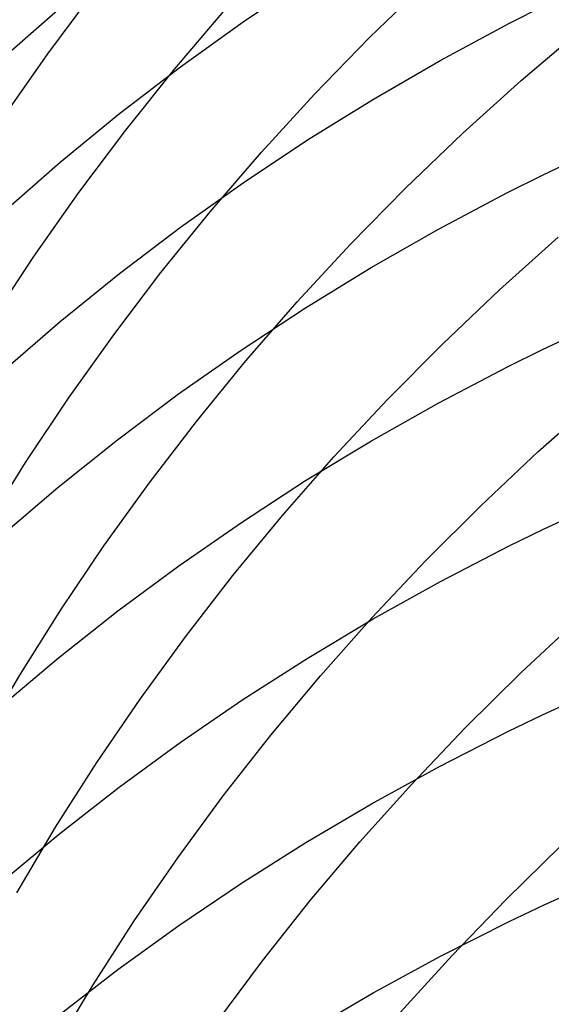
# Model space of a CAD drawing. Extents: x -383 to 1849, y -1185 to -529.
# Tile 590 of 656: x 401.47 to 404.67, y -934.44 to -928.51. Entities that reach past the tile are written whole.
import ezdxf

# ---------------------------------------------------------------- set-up
doc = ezdxf.new("R2010")
doc.units = 0
doc.layers.add('PREDEFINITO', color=7, linetype='CONTINUOUS')

msp = doc.modelspace()

# ---------------------------------------------------------------- linework, layer by layer
at = {"layer": 'PREDEFINITO'}
for p, q in [((402.8138, -928.5234, 623.4692), (403.2011, -928.263, 623.6142)), ((403.5748, -928.6185, 529.8164), (403.9172, -928.287, 529.6964)), ((401.6352, -928.7177, 534.0191), (401.9186, -928.3382, 533.8855)), ((401.4195, -928.6942, 621.1307), (401.7612, -928.3963, 621.2908)), ((404.4179, -928.5328, 625.7533), (404.6284, -928.4264, 625.8143)), ((402.4016, -928.8066, 531.9753), (402.7093, -928.4456, 531.8448)), ((402.4362, -928.795, 623.3175), (402.8138, -928.5234, 623.4692)), ((404.0034, -928.7552, 625.6253), (404.4179, -928.5328, 625.7533)), ((404.4887, -928.8771, 527.809), (404.8525, -928.5679, 527.6961)), ((403.2434, -928.9595, 529.942), (403.5748, -928.6185, 529.8164)), ((401.3644, -929.1048, 534.1571), (401.6352, -928.7177, 534.0191)), ((403.5977, -928.9896, 625.4897), (404.0034, -928.7552, 625.6253)), ((402.0685, -929.0772, 623.1594), (402.4362, -928.795, 623.3175)), ((402.1059, -929.1759, 532.1106), (402.4016, -928.8066, 531.9753)), ((404.1352, -929.1965, 527.928), (404.4887, -928.8771, 527.809)), ((402.9232, -929.3096, 530.0729), (403.2434, -928.9595, 529.942)), ((403.201, -929.2358, 625.3468), (403.5977, -928.9896, 625.4897)), ((401.7112, -929.3697, 622.9951), (402.0685, -929.0772, 623.1594)), ((401.8223, -929.5531, 532.2505), (402.1059, -929.1759, 532.1106)), ((403.7922, -929.5257, 528.0529), (404.1352, -929.1965, 527.928)), ((402.8137, -929.4933, 625.1967), (403.201, -929.2358, 625.3468)), ((402.6145, -929.6682, 530.209), (402.9232, -929.3096, 530.0729)), ((401.3644, -929.6721, 622.8247), (401.7112, -929.3697, 622.9951)), ((404.6159, -929.4479, 627.5399), (404.8285, -929.3459, 627.6009)), ((402.436, -929.7618, 625.0397), (402.8137, -929.4933, 625.1967)), ((404.4054, -929.5531, 627.4768), (404.6159, -929.4479, 627.5399)), ((401.5513, -929.9377, 532.3949), (401.8223, -929.5531, 532.2505)), ((403.4602, -929.8642, 528.1835), (403.7922, -929.5257, 528.0529)), ((403.9908, -929.7727, 627.3446), (404.4054, -929.5531, 627.4768)), ((402.3177, -930.0351, 530.3501), (402.6145, -929.6682, 530.209)), ((402.0684, -930.0408, 624.8761), (402.436, -929.7618, 625.0397)), ((403.5851, -930.0042, 627.2045), (403.9908, -929.7727, 627.3446)), ((404.3573, -930.1391, 526.1781), (404.7114, -929.8221, 526.0546)), ((403.1393, -930.2117, 528.3197), (403.4602, -929.8642, 528.1835)), ((401.2931, -930.3293, 532.5436), (401.5513, -929.9377, 532.3949)), ((402.033, -930.4097, 530.496), (402.3177, -930.0351, 530.3501)), ((403.1885, -930.2473, 627.0568), (403.5851, -930.0042, 627.2045)), ((401.711, -930.33, 624.706), (402.0684, -930.0408, 624.8761)), ((404.0137, -930.4657, 526.3077), (404.3573, -930.1391, 526.1781)), ((402.83, -930.5676, 528.4613), (403.1393, -930.2117, 528.3197)), ((402.8013, -930.5017, 626.9018), (403.1885, -930.2473, 627.0568)), ((401.3642, -930.629, 624.5297), (401.711, -930.33, 624.706)), ((401.7609, -930.7917, 530.6467), (402.033, -930.4097, 530.496)), ((404.6164, -930.4988, 629.2494), (404.8289, -930.398, 629.3125)), ((402.4238, -930.7668, 626.7397), (402.8013, -930.5017, 626.9018)), ((403.681, -930.8017, 526.4434), (404.0137, -930.4657, 526.3077)), ((404.406, -930.6028, 629.1842), (404.6164, -930.4988, 629.2494)), ((402.5324, -930.9317, 528.6081), (402.83, -930.5676, 528.4613)), ((403.9916, -930.8199, 629.0475), (404.406, -930.6028, 629.1842)), ((401.5016, -931.1806, 530.8018), (401.7609, -930.7917, 530.6467)), ((402.0564, -931.0424, 626.5707), (402.4238, -930.7668, 626.7397)), ((403.3595, -931.1464, 526.5848), (403.681, -930.8017, 526.4434)), ((404.589, -931.1157, 524.4486), (404.9437, -930.8011, 524.3207)), ((403.586, -931.0487, 628.9028), (403.9916, -930.8199, 629.0475)), ((402.247, -931.3035, 528.76), (402.5324, -930.9317, 528.6081)), ((401.6993, -931.3279, 626.3951), (402.0564, -931.0424, 626.5707)), ((403.1895, -931.289, 628.7503), (403.586, -931.0487, 628.9028)), ((403.0495, -931.4996, 526.7318), (403.3595, -931.1464, 526.5848)), ((404.2448, -931.4398, 524.583), (404.589, -931.1157, 524.4486)), ((401.2553, -931.5761, 530.9613), (401.5016, -931.1806, 530.8018)), ((401.3529, -931.6232, 626.2131), (401.6993, -931.3279, 626.3951)), ((401.9741, -931.6825, 528.9168), (402.247, -931.3035, 528.76)), ((402.8024, -931.5403, 628.5902), (403.1895, -931.289, 628.7503)), ((403.9115, -931.773, 524.7235), (404.2448, -931.4398, 524.583)), ((402.7513, -931.8608, 526.8843), (403.0495, -931.4996, 526.7318)), ((404.627, -931.5793, 630.9393), (404.8396, -931.4796, 631.0044)), ((402.4251, -931.8022, 628.4227), (402.8024, -931.5403, 628.5902)), ((404.4165, -931.6821, 630.872), (404.627, -931.5793, 630.9393)), ((401.7139, -932.0683, 529.0782), (401.9741, -931.6825, 528.9168)), ((404.0018, -931.8965, 630.7309), (404.4165, -931.6821, 630.872)), ((402.0577, -932.0745, 628.2483), (402.4251, -931.8022, 628.4227)), ((403.5893, -932.115, 524.8701), (403.9115, -931.773, 524.7235)), ((402.4652, -932.2295, 527.042), (402.7513, -931.8608, 526.8843)), ((403.5958, -932.1227, 630.5815), (404.0018, -931.8965, 630.7309)), ((401.4669, -932.4605, 529.2442), (401.7139, -932.0683, 529.0782)), ((401.7007, -932.3566, 628.0669), (402.0577, -932.0745, 628.2483)), ((403.2786, -932.4653, 525.0225), (403.5893, -932.115, 524.8701)), ((403.199, -932.3602, 630.4241), (403.5958, -932.1227, 630.5815)), ((404.4854, -932.4478, 522.879), (404.8302, -932.1263, 522.74)), ((402.1916, -932.6054, 527.2048), (402.4652, -932.2295, 527.042)), ((401.3543, -932.6482, 627.8791), (401.7007, -932.3566, 628.0669)), ((402.8116, -932.6087, 630.2588), (403.199, -932.3602, 630.4241)), ((401.2332, -932.8588, 529.4146), (401.4669, -932.4605, 529.2442)), ((402.9797, -932.8235, 525.1805), (403.2786, -932.4653, 525.0225)), ((404.1514, -932.7783, 523.0245), (404.4854, -932.4478, 522.879)), ((401.9307, -932.9881, 527.3725), (402.1916, -932.6054, 527.2048)), ((402.4338, -932.8677, 630.086), (402.8116, -932.6087, 630.2588)), ((404.6174, -932.7001, 632.6029), (404.8299, -932.6018, 632.6699)), ((404.407, -932.8014, 632.5336), (404.6174, -932.7001, 632.6029)), ((402.6929, -933.1891, 525.3441), (402.9797, -932.8235, 525.1805)), ((403.8286, -933.1174, 523.1762), (404.1514, -932.7783, 523.0245)), ((403.9926, -933.0128, 632.3885), (404.407, -932.8014, 632.5336)), ((402.0661, -933.1368, 629.9059), (402.4338, -932.8677, 630.086)), ((401.683, -933.3771, 527.545), (401.9307, -932.9881, 527.3725)), ((403.587, -933.2357, 632.2348), (403.9926, -933.0128, 632.3885)), ((403.5171, -933.4647, 523.3339), (403.8286, -933.1174, 523.1762)), ((401.7087, -933.4158, 629.7187), (402.0661, -933.1368, 629.9059)), ((402.4185, -933.5618, 525.5129), (402.6929, -933.1891, 525.3441)), ((403.1905, -933.4698, 632.0729), (403.587, -933.2357, 632.2348)), ((401.3618, -933.7041, 629.5248), (401.7087, -933.4158, 629.7187)), ((401.4486, -933.772, 527.722), (401.683, -933.3771, 527.545)), ((402.8034, -933.7145, 631.903), (403.1905, -933.4698, 632.0729)), ((403.2175, -933.8198, 523.4975), (403.5171, -933.4647, 523.3339)), ((404.3956, -933.8149, 521.3449), (404.7302, -933.4873, 521.1946)), ((402.1569, -933.9412, 525.6867), (402.4185, -933.5618, 525.5129)), ((402.426, -933.9696, 631.7253), (402.8034, -933.7145, 631.903)), ((404.6271, -933.8459, 634.2477), (404.8397, -933.7488, 634.3168)), ((402.9299, -934.1822, 523.6668), (403.2175, -933.8198, 523.4975)), ((404.0721, -934.1509, 521.5016), (404.3956, -933.8149, 521.3449)), ((404.4167, -933.9461, 634.1763), (404.6271, -933.8459, 634.2477)), ((401.9083, -934.3268, 525.8655), (402.1569, -933.9412, 525.6867)), ((404.0022, -934.155, 634.0268), (404.4167, -933.9461, 634.1763)), ((402.0586, -934.2348, 631.5401), (402.426, -933.9696, 631.7253)), ((402.6546, -934.5516, 523.8415), (402.9299, -934.1822, 523.6668)), ((403.5965, -934.3753, 633.8684), (404.0022, -934.155, 634.0268)), ((403.76, -934.495, 521.6646), (404.0721, -934.1509, 521.5016)), ((401.7015, -934.5095, 631.3478), (402.0586, -934.2348, 631.5401)), ((401.6731, -934.7182, 526.049), (401.9083, -934.3268, 525.8655)), ((403.1998, -934.6065, 633.7016), (403.5965, -934.3753, 633.8684))]:
    msp.add_line(p, q, dxfattribs=at)
at = {"layer": 'PREDEFINITO', "extrusion": (0.001264, -0.042708, -0.999087)}
msp.add_arc((384.452, 963.5224, -527.7708), 14.9974, 125.19531, 297.29973, dxfattribs=at)
at = {"layer": 'PREDEFINITO', "extrusion": (0.015277, -0.101694, -0.994698)}
msp.add_arc((269.6723, 1032.5175, -459.5051), 14.997, 132.05505, 314.63656, dxfattribs=at)
at = {"layer": 'PREDEFINITO', "extrusion": (-0.016833, 0.307513, -0.951395)}
msp.add_arc((-360.4746, -721.5646, -863.8014), 14.979, 55.83898, 295.27303, dxfattribs=at)
at = {"layer": 'PREDEFINITO', "extrusion": (-0.016807, 0.326121, -0.945179)}
msp.add_arc((-363.4913, -703.3477, -879.1413), 14.9744, 51.68409, 297.64988, dxfattribs=at)
at = {"layer": 'PREDEFINITO', "extrusion": (-0.825009, -0.184744, -0.534069)}
msp.add_arc((1027.2585, 387.6788, -484.7348), 45.8764, 135.73291, 154.19048, dxfattribs=at)
at = {"layer": 'PREDEFINITO', "extrusion": (-0.016823, 0.381611, -0.92417)}
msp.add_arc((-370.4816, -647.1988, -923.4584), 14.962, 305.71369, 39.07971, dxfattribs=at)
at = {"layer": 'PREDEFINITO', "extrusion": (-0.016773, 0.399813, -0.916443)}
msp.add_arc((-372.4913, -628.0208, -937.4927), 14.9721, 309.21876, 34.80961, dxfattribs=at)
at = {"layer": 'PREDEFINITO', "extrusion": (-0.016766, 0.417879, -0.908348)}
msp.add_arc((-374.1622, -608.6631, -951.1926), 14.9358, 312.91552, 30.70215, dxfattribs=at)

doc.saveas('drawing.dxf')
